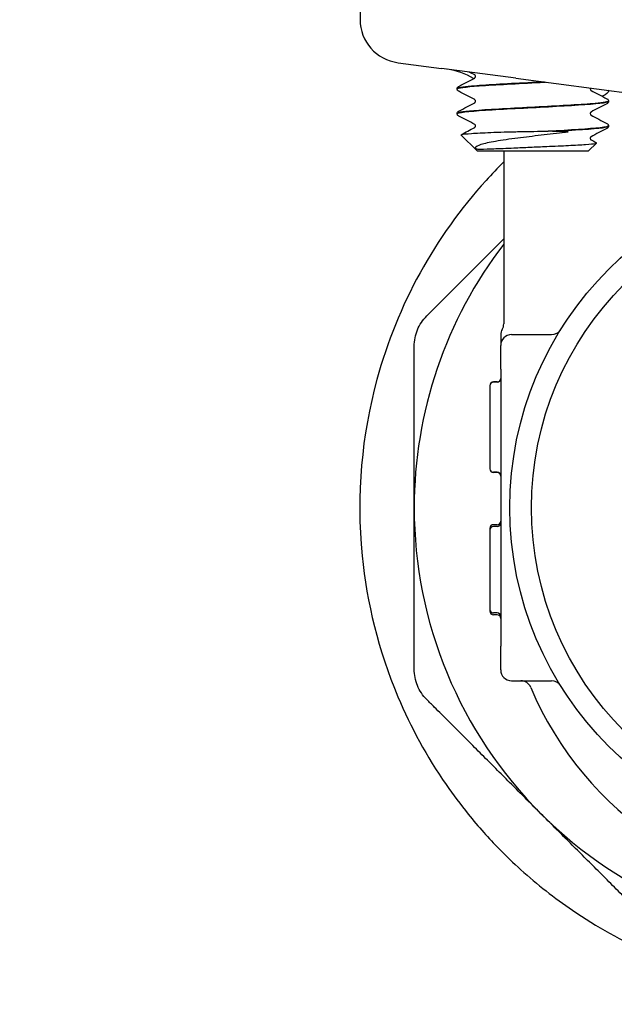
# Model space of a CAD drawing. Header units: inches. Extents: x 18 to 846, y -44 to 561.
# Tile 528 of 642: x 717.19 to 718.91, y 219.21 to 222.05. Entities that reach past the tile are written whole.
import ezdxf

# ---------------------------------------------------------------- set-up
doc = ezdxf.new("R2010")
doc.units = ezdxf.units.IN
doc.header["$LTSCALE"] = 24
doc.header["$MEASUREMENT"] = 0
doc.layers.add('Visible (ANSI)', color=7, linetype='Continuous', lineweight=30)

msp = doc.modelspace()

# ---------------------------------------------------------------- linework, layer by layer
at = {"layer": 'Visible (ANSI)'}
for p, q in [((718.17455, 222.519), (718.17455, 222.05377)), ((718.28434, 221.92955), (718.4095, 221.91307)), ((718.62432, 221.88479), (718.4095, 221.91307)), ((718.62432, 221.88479), (719.01534, 221.83331)), ((718.45488, 221.85437), (718.45488, 221.8537)), ((718.89238, 221.81862), (718.89238, 221.81795)), ((718.45488, 221.78287), (718.45488, 221.7822)), ((718.89238, 221.74712), (718.89238, 221.74645)), ((718.51262, 221.67525), (718.46585, 221.72086)), ((718.7304, 221.73156), (718.7179, 221.73156)), ((718.83463, 221.67525), (718.8575, 221.69755)), ((718.51262, 221.67525), (718.83463, 221.67525)), ((718.58955, 221.67525), (718.58955, 221.17525)), ((718.5808, 221.14319), (718.5808, 221.11275)), ((718.61205, 221.144), (718.72769, 221.144)), ((718.5808, 221.044), (718.5808, 221.11275)), ((718.5808, 221.044), (718.5808, 220.91149)), ((718.57039, 221.0072), (718.55997, 221.0072)), ((718.57039, 221.00659), (718.55997, 221.00659)), ((718.54955, 220.99679), (718.54955, 220.99618)), ((718.54955, 220.99618), (718.54955, 220.87653)), ((718.5808, 220.91149), (718.5808, 220.37652)), ((718.54955, 220.87653), (718.54955, 220.75668)), ((718.54955, 220.75668), (718.54955, 220.75627)), ((718.57039, 220.74626), (718.55997, 220.74626)), ((718.57039, 220.74586), (718.55997, 220.74586)), ((718.54955, 220.58456), (718.54955, 220.57946)), ((718.54955, 220.57949), (718.54955, 220.35033)), ((718.57039, 220.59498), (718.55997, 220.59498)), ((718.57039, 220.58991), (718.55997, 220.58991)), ((718.5808, 220.37652), (718.5808, 220.244)), ((718.54955, 220.35033), (718.54955, 220.34506)), ((718.57039, 220.33991), (718.55997, 220.33991)), ((718.57039, 220.33464), (718.55997, 220.33464)), ((718.5808, 220.17525), (718.5808, 220.244)), ((718.61205, 220.144), (718.72769, 220.144))]:
    msp.add_line(p, q, dxfattribs=at)
for radius in [0.97375, 0.91125]:
    msp.add_circle((719.5808, 220.644), radius, dxfattribs=at)
for centre, radius, start, end in [((730.5808, 230.644), 18.75, 202.078969, 261.558657), ((718.40205, 221.72493), 0.1875, 57.7328, 82.5), ((719.5808, 220.644), 1.25, 142.46676, 180), ((718.5583, 221.17525), 0.03125, 329.31658, 0), ((718.61205, 221.14336), 0.03125, 149.31658, 180), ((718.61205, 221.11275), 0.03125, 90, 180), ((718.72769, 221.17525), 0.03125, 270, 328.08862), ((718.55997, 220.99679), 0.01042, 90, 180), ((718.55997, 220.99618), 0.01042, 90, 180), ((718.57039, 221.01762), 0.01042, 270, 0), ((718.57039, 221.01701), 0.01042, 270, 0), ((718.55997, 220.75668), 0.01042, 180, 270), ((718.55997, 220.75627), 0.01042, 180, 270), ((718.57039, 220.73585), 0.01042, 0, 90), ((718.57039, 220.73544), 0.01042, 0, 90), ((719.5808, 220.644), 1.25, 180, 225), ((718.57039, 220.60539), 0.01042, 270, 0), ((718.57039, 220.60033), 0.01042, 270, 0), ((718.55997, 220.58456), 0.01042, 90, 180), ((718.55997, 220.57949), 0.01042, 90, 180), ((718.55997, 220.35033), 0.01042, 180, 270), ((718.55997, 220.34506), 0.01042, 180, 270), ((718.57039, 220.32949), 0.01042, 0, 90), ((718.57039, 220.32423), 0.01042, 0, 90), ((718.61205, 220.17525), 0.03125, 180, 270), ((718.63873, 220.11275), 0.03125, 22.87693, 90), ((719.5808, 220.51025), 0.99125, 202.87693, 337.12307), ((718.72769, 220.11275), 0.03125, 31.91138, 90), ((719.5808, 220.644), 1.25, 225, 270)]:
    msp.add_arc(centre, radius, start, end, dxfattribs=at)
msp.add_ellipse((718.30066, 222.05348), major_axis=(0.12504, -0.01646), ratio=0.991106, start_param=3.2713412, end_param=4.712389, dxfattribs=at)
for points in [[(718.45958, 221.86117), (718.47493, 221.8692), (718.49028, 221.87724), (718.50561, 221.88529)], [(718.50561, 221.89428), (718.5004, 221.89701), (718.49519, 221.89974), (718.48998, 221.90248)], [(718.83992, 221.85641), (718.83963, 221.85574), (718.83942, 221.85489), (718.83942, 221.85403)], [(718.50561, 221.82278), (718.49028, 221.83083), (718.47493, 221.83886), (718.45958, 221.84689)], [(718.84164, 221.84954), (718.85698, 221.84149), (718.87232, 221.83345), (718.88767, 221.82542)], [(718.45958, 221.78967), (718.47493, 221.7977), (718.49028, 221.80574), (718.50561, 221.81379)], [(718.88767, 221.81114), (718.87232, 221.80311), (718.85698, 221.79508), (718.84164, 221.78703)], [(718.50561, 221.75128), (718.49028, 221.75933), (718.47493, 221.76736), (718.45958, 221.77539)], [(718.84164, 221.77804), (718.85698, 221.76999), (718.87232, 221.76195), (718.88767, 221.75392)], [(718.46619, 221.72163), (718.47934, 221.72851), (718.49248, 221.7354), (718.50561, 221.74229)], [(718.88767, 221.73964), (718.87232, 221.73161), (718.85698, 221.72358), (718.84164, 221.71553)], [(718.84164, 221.70654), (718.8468, 221.70383), (718.85196, 221.70113), (718.85712, 221.69842)]]:
    msp.add_open_spline(points, degree=3, dxfattribs=at)
for points, knots in [([(718.50783, 221.88978), (718.50783, 221.89117), (718.50727, 221.89246), (718.50633, 221.89375), (718.50598, 221.89402), (718.50566, 221.89425), (718.50561, 221.89428), (718.50561, 221.89428)], [0, 0, 0, 0, 0.022828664, 0.022828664, 0.041633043, 0.041633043, 0.054614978, 0.054614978, 0.054614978, 0.054614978]), ([(718.50561, 221.88529), (718.50561, 221.88529), (718.50584, 221.88538), (718.5066, 221.88618), (718.50697, 221.88663), (718.5076, 221.88796), (718.50783, 221.88887), (718.50783, 221.88978)], [0.002645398, 0.002645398, 0.002645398, 0.002645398, 0.027589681, 0.027589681, 0.042171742, 0.042171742, 0.057287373, 0.057287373, 0.057287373, 0.057287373]), ([(718.45488, 221.85439), (718.45494, 221.85585), (718.45549, 221.85722), (718.45673, 221.8591), (718.4574, 221.85971), (718.45856, 221.8606), (718.45908, 221.86091), (718.45958, 221.86117)], [0, 0, 0, 0, 0.020588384, 0.020588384, 0.04017257, 0.04017257, 0.058516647, 0.058516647, 0.058516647, 0.058516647]), ([(718.45958, 221.84689), (718.4588, 221.8473), (718.45796, 221.8478), (718.45656, 221.84925), (718.45606, 221.84989), (718.45523, 221.85154), (718.45493, 221.85259), (718.45488, 221.85367)], [0, 0, 0, 0, 0.028459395, 0.028459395, 0.043235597, 0.043235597, 0.058545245, 0.058545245, 0.058545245, 0.058545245]), ([(718.45492, 221.85367), (718.45502, 221.85666), (718.47833, 221.85965), (718.51894, 221.86264), (718.56435, 221.86598), (718.63053, 221.86932), (718.69446, 221.87266), (718.69973, 221.87294), (718.70497, 221.87321), (718.71017, 221.87349)], [15.7056467, 15.7056467, 15.7056467, 15.7056467, 16.4933178, 16.4933178, 16.4933178, 17.3741612, 17.3741612, 17.3741612, 17.4466642, 17.4466642, 17.4466642, 17.4466642]), ([(718.7065, 221.87396), (718.69088, 221.87314), (718.675, 221.87232), (718.6592, 221.87149), (718.59524, 221.86816), (718.53385, 221.86482), (718.49631, 221.86149), (718.46959, 221.85911), (718.45531, 221.85674), (718.4551, 221.85437)], [-23.7130579, -23.7130579, -23.7130579, -23.7130579, -23.4959687, -23.4959687, -23.4959687, -22.6167864, -22.6167864, -22.6167864, -21.9911486, -21.9911486, -21.9911486, -21.9911486]), ([(718.83942, 221.85403), (718.83942, 221.85265), (718.83999, 221.85136), (718.84092, 221.85007), (718.84127, 221.8498), (718.84159, 221.84957), (718.84165, 221.84954), (718.84165, 221.84954)], [0, 0, 0, 0, 0.022828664, 0.022828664, 0.041633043, 0.041633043, 0.054614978, 0.054614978, 0.054614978, 0.054614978]), ([(718.89031, 221.84977), (718.89178, 221.84958), (718.89247, 221.84878), (718.8921, 221.84421), (718.88595, 221.8378), (718.87473, 221.83296), (718.87433, 221.83279), (718.87392, 221.83262)], [0, 0, 0, 0, 0.08181539, 0.08181539, 0.30693367, 0.30693367, 0.31512174, 0.31512174, 0.31512174, 0.31512174]), ([(718.88767, 221.82542), (718.88845, 221.82502), (718.8893, 221.82452), (718.89069, 221.82307), (718.89119, 221.82243), (718.89202, 221.82078), (718.89233, 221.81973), (718.89238, 221.81864)], [0, 0, 0, 0, 0.028459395, 0.028459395, 0.043235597, 0.043235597, 0.058545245, 0.058545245, 0.058545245, 0.058545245]), ([(718.45488, 221.78217), (718.45488, 221.78223), (718.45488, 221.78229), (718.45489, 221.78234), (718.4557, 221.78569), (718.48662, 221.78904), (718.53687, 221.79239), (718.5871, 221.79574), (718.65566, 221.79909), (718.71865, 221.80243), (718.78161, 221.80578), (718.83777, 221.80913), (718.86754, 221.81247), (718.88378, 221.8143), (718.892, 221.81612), (718.89204, 221.81795)], [9.4224614, 9.4224614, 9.4224614, 9.4224614, 9.4372578, 9.4372578, 9.4372578, 10.320193, 10.320193, 10.320193, 11.2028583, 11.2028583, 11.2028583, 12.0852563, 12.0852563, 12.0852563, 12.5663706, 12.5663706, 12.5663706, 12.5663706]), ([(718.89215, 221.81864), (718.89205, 221.81634), (718.87877, 221.81404), (718.85364, 221.81174), (718.81704, 221.80839), (718.75599, 221.80504), (718.6918, 221.80169), (718.62791, 221.79835), (718.56215, 221.79502), (718.5173, 221.79168), (718.47779, 221.78875), (718.45516, 221.78581), (718.45493, 221.78287)], [-18.8518725, -18.8518725, -18.8518725, -18.8518725, -18.2452653, -18.2452653, -18.2452653, -17.3619241, -17.3619241, -17.3619241, -16.4826805, -16.4826805, -16.4826805, -15.7079633, -15.7079633, -15.7079633, -15.7079633]), ([(718.50783, 221.81828), (718.50783, 221.81967), (718.50727, 221.82096), (718.50633, 221.82225), (718.50598, 221.82252), (718.50566, 221.82275), (718.50561, 221.82278), (718.50561, 221.82278)], [0, 0, 0, 0, 0.022828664, 0.022828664, 0.041633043, 0.041633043, 0.054614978, 0.054614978, 0.054614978, 0.054614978]), ([(718.50561, 221.81379), (718.50561, 221.81379), (718.50584, 221.81388), (718.5066, 221.81468), (718.50697, 221.81513), (718.5076, 221.81646), (718.50783, 221.81737), (718.50783, 221.81828)], [0.002645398, 0.002645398, 0.002645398, 0.002645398, 0.027589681, 0.027589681, 0.042171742, 0.042171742, 0.057287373, 0.057287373, 0.057287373, 0.057287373]), ([(718.89238, 221.81792), (718.89231, 221.81647), (718.89177, 221.8151), (718.89052, 221.81322), (718.88985, 221.81261), (718.8887, 221.81172), (718.88817, 221.81141), (718.88767, 221.81114)], [0, 0, 0, 0, 0.020588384, 0.020588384, 0.04017257, 0.04017257, 0.058516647, 0.058516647, 0.058516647, 0.058516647]), ([(718.45488, 221.78289), (718.45494, 221.78435), (718.45549, 221.78572), (718.45673, 221.7876), (718.4574, 221.78821), (718.45856, 221.7891), (718.45908, 221.78941), (718.45958, 221.78967)], [0, 0, 0, 0, 0.020588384, 0.020588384, 0.04017257, 0.04017257, 0.058516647, 0.058516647, 0.058516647, 0.058516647]), ([(718.45958, 221.77539), (718.4588, 221.7758), (718.45796, 221.7763), (718.45656, 221.77775), (718.45606, 221.77839), (718.45523, 221.78004), (718.45493, 221.78109), (718.45488, 221.78217)], [0, 0, 0, 0, 0.028459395, 0.028459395, 0.043235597, 0.043235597, 0.058545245, 0.058545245, 0.058545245, 0.058545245]), ([(718.84165, 221.78703), (718.84165, 221.78703), (718.84141, 221.78694), (718.84065, 221.78614), (718.84029, 221.78569), (718.83966, 221.78436), (718.83942, 221.78345), (718.83942, 221.78253)], [0.002645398, 0.002645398, 0.002645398, 0.002645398, 0.027589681, 0.027589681, 0.042171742, 0.042171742, 0.057287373, 0.057287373, 0.057287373, 0.057287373]), ([(718.83942, 221.78253), (718.83942, 221.78115), (718.83999, 221.77986), (718.84092, 221.77857), (718.84127, 221.7783), (718.84159, 221.77807), (718.84165, 221.77804), (718.84165, 221.77804)], [0, 0, 0, 0, 0.022828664, 0.022828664, 0.041633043, 0.041633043, 0.054614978, 0.054614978, 0.054614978, 0.054614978]), ([(718.50783, 221.74678), (718.50783, 221.74817), (718.50727, 221.74946), (718.50633, 221.75075), (718.50598, 221.75102), (718.50566, 221.75125), (718.50561, 221.75128), (718.50561, 221.75128)], [0, 0, 0, 0, 0.022828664, 0.022828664, 0.041633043, 0.041633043, 0.054614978, 0.054614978, 0.054614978, 0.054614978]), ([(718.50561, 221.74229), (718.50561, 221.74229), (718.50584, 221.74238), (718.5066, 221.74318), (718.50697, 221.74363), (718.5076, 221.74496), (718.50783, 221.74587), (718.50783, 221.74678)], [0.002645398, 0.002645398, 0.002645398, 0.002645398, 0.027589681, 0.027589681, 0.042171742, 0.042171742, 0.057287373, 0.057287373, 0.057287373, 0.057287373]), ([(718.89203, 221.74714), (718.89207, 221.74532), (718.88392, 221.74349), (718.86772, 221.74166), (718.83787, 221.7383), (718.78129, 221.73493), (718.7179, 221.73156)], [-12.5686872, -12.5686872, -12.5686872, -12.5686872, -12.0870096, -12.0870096, -12.0870096, -11.1993887, -11.1993887, -11.1993887, -11.1993887]), ([(718.7304, 221.73156), (718.79416, 221.735), (718.84898, 221.73843), (718.87486, 221.74186), (718.88638, 221.74339), (718.89206, 221.74492), (718.89202, 221.74645)], [4.9749506, 4.9749506, 4.9749506, 4.9749506, 5.8802797, 5.8802797, 5.8802797, 6.2831853, 6.2831853, 6.2831853, 6.2831853]), ([(718.88767, 221.75392), (718.88845, 221.75352), (718.8893, 221.75302), (718.89069, 221.75157), (718.89119, 221.75093), (718.89202, 221.74928), (718.89233, 221.74823), (718.89238, 221.74714)], [0, 0, 0, 0, 0.028459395, 0.028459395, 0.043235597, 0.043235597, 0.058545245, 0.058545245, 0.058545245, 0.058545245]), ([(718.89238, 221.74642), (718.89231, 221.74497), (718.89177, 221.7436), (718.89052, 221.74172), (718.88985, 221.74111), (718.8887, 221.74022), (718.88817, 221.73991), (718.88767, 221.73964)], [0, 0, 0, 0, 0.020588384, 0.020588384, 0.04017257, 0.04017257, 0.058516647, 0.058516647, 0.058516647, 0.058516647]), ([(718.46585, 221.72086), (718.46537, 221.72133), (718.46615, 221.7218), (718.4724, 221.72324), (718.4819, 221.7242), (718.51049, 221.72613), (718.52943, 221.72709), (718.55179, 221.72805)], [-0.5228503, -0.5228503, -0.5228503, -0.5228503, -0.42146306, -0.42146306, -0.21216858, -0.21216858, 0, 0, 0, 0]), ([(718.76729, 221.72805), (718.74479, 221.72536), (718.72114, 221.72265), (718.67446, 221.71718), (718.65176, 221.71446), (718.60654, 221.70859), (718.58471, 221.70548), (718.54839, 221.69918), (718.53394, 221.69607), (718.5141, 221.68978), (718.50846, 221.68667), (718.50739, 221.68344)], [-0.9073382, -0.9073382, -0.9073382, -0.9073382, -0.72551326, -0.72551326, -0.55061182, -0.55061182, -0.35778862, -0.35778862, -0.17425332, -0.17425332, 0, 0, 0, 0]), ([(718.55179, 221.72805), (718.56401, 221.72857), (718.57721, 221.72903), (718.60529, 221.72987), (718.62014, 221.73023), (718.66263, 221.7311), (718.69078, 221.7315), (718.7179, 221.73156)], [-0.44431555, -0.44431555, -0.44431555, -0.44431555, -0.32882749, -0.32882749, -0.21096916, -0.21096916, 0, 0, 0, 0]), ([(718.7304, 221.73156), (718.75173, 221.73151), (718.76662, 221.73112), (718.77281, 221.73033), (718.77372, 221.7302), (718.77442, 221.72996), (718.77457, 221.7299), (718.7747, 221.7298), (718.77474, 221.72977), (718.77477, 221.72971), (718.77478, 221.72968), (718.77478, 221.72963), (718.77478, 221.72961), (718.77475, 221.72956), (718.77473, 221.72954), (718.77466, 221.72947), (718.77461, 221.72944), (718.77443, 221.72933), (718.77424, 221.72926), (718.77365, 221.72907), (718.77319, 221.72896), (718.77124, 221.72855), (718.76912, 221.72826), (718.76729, 221.72805)], [-0.13908594, -0.13908594, -0.13908594, -0.13908594, -0.04049598, -0.04049598, -0.02905727, -0.02905727, -0.02604998, -0.02604998, -0.0248335, -0.0248335, -0.02414703, -0.02414703, -0.02358262, -0.02358262, -0.02294682, -0.02294682, -0.02195641, -0.02195641, -0.01935369, -0.01935369, -0.01486853, -0.01486853, 0, 0, 0, 0]), ([(718.84165, 221.71553), (718.84165, 221.71553), (718.84141, 221.71544), (718.84065, 221.71464), (718.84029, 221.71419), (718.83966, 221.71286), (718.83942, 221.71195), (718.83942, 221.71103)], [0.002645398, 0.002645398, 0.002645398, 0.002645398, 0.027589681, 0.027589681, 0.042171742, 0.042171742, 0.057287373, 0.057287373, 0.057287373, 0.057287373]), ([(718.83942, 221.71103), (718.83942, 221.70965), (718.83999, 221.70836), (718.84092, 221.70707), (718.84127, 221.7068), (718.84159, 221.70657), (718.84165, 221.70654), (718.84165, 221.70654)], [0, 0, 0, 0, 0.022828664, 0.022828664, 0.041633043, 0.041633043, 0.054614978, 0.054614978, 0.054614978, 0.054614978]), ([(718.50739, 221.68344), (718.50729, 221.68312), (718.50733, 221.68279), (718.50753, 221.68239), (718.50758, 221.6823), (718.50768, 221.68216), (718.50772, 221.68211), (718.50779, 221.68203), (718.50782, 221.68199), (718.50789, 221.68193), (718.50791, 221.6819), (718.50798, 221.68183), (718.50802, 221.6818), (718.5081, 221.68173), (718.50815, 221.68169), (718.50832, 221.68155), (718.50845, 221.68146), (718.50891, 221.68119), (718.50928, 221.68102), (718.5116, 221.68021), (718.51465, 221.67992), (718.5214, 221.67992)], [-0.25215193, -0.25215193, -0.25215193, -0.25215193, -0.19967794, -0.19967794, -0.18722758, -0.18722758, -0.18219412, -0.18219412, -0.17935031, -0.17935031, -0.17701108, -0.17701108, -0.17437616, -0.17437616, -0.17027277, -0.17027277, -0.15860757, -0.15860757, -0.12989843, -0.12989843, 0, 0, 0, 0]), ([(718.5214, 221.67992), (718.53359, 221.67992), (718.54956, 221.68059), (718.57725, 221.68162), (718.59696, 221.68242), (718.61862, 221.68344)], [-0.29459793, -0.29459793, -0.29459793, -0.29459793, -0.17753869, -0.17753869, 0, 0, 0, 0]), ([(718.61862, 221.68344), (718.63357, 221.68415), (718.64929, 221.68484), (718.68152, 221.68624), (718.69786, 221.68694), (718.73625, 221.6886), (718.75757, 221.68956), (718.79607, 221.69149), (718.81278, 221.69245), (718.83924, 221.69438), (718.84862, 221.69533), (718.85729, 221.69701), (718.85847, 221.69772), (718.85712, 221.69842)], [-2.9565185, -2.9565185, -2.9565185, -2.9565185, -2.83328963, -2.83328963, -2.7085326, -2.7085326, -2.53378878, -2.53378878, -2.35616123, -2.35616123, -2.17565081, -2.17565081, -2.04025374, -2.04025374, -2.04025374, -2.04025374]), ([(718.58956, 221.64293), (718.57201, 221.62552), (718.55495, 221.60767), (718.3911, 221.42701), (718.28211, 221.2306), (718.17941, 220.85402), (718.16292, 220.68167), (718.1938, 220.36967), (718.22736, 220.23201), (718.32075, 220.01014), (718.36714, 219.92491), (718.4432, 219.81482), (718.46455, 219.78628), (718.50153, 219.74061), (718.51647, 219.72305), (718.54631, 219.68969), (718.56114, 219.67386), (718.5966, 219.63772), (718.61748, 219.61771), (718.68624, 219.55577), (718.73603, 219.51674), (718.85821, 219.43341), (718.93162, 219.39269), (719.12552, 219.30608), (719.24754, 219.27127), (719.52945, 219.2283), (719.68865, 219.23249), (720.03461, 219.29721), (720.21744, 219.37404), (720.55582, 219.60641), (720.70674, 219.77058), (720.90324, 220.12862), (720.9622, 220.31139), (720.99574, 220.65313), (720.98741, 220.80497), (720.92128, 221.09572), (720.86784, 221.23212), (720.76556, 221.40531), (720.73592, 221.4496), (720.68388, 221.51849), (720.66311, 221.54408), (720.622, 221.59121), (720.60187, 221.61288), (720.57808, 221.63692), (720.57508, 221.63993), (720.57205, 221.64293)], [5.1200673, 5.1200673, 5.1200673, 5.1200673, 5.3468231, 5.3468231, 7.3617835, 7.3617835, 8.8548679, 8.8548679, 10.0043047, 10.0043047, 10.7586975, 10.7586975, 11.0316049, 11.0316049, 11.2075925, 11.2075925, 11.3731003, 11.3731003, 11.594091, 11.594091, 12.0813635, 12.0813635, 12.7424337, 12.7424337, 13.7843745, 13.7843745, 15.1663247, 15.1663247, 16.9519263, 16.9519263, 18.9421313, 18.9421313, 20.5811422, 20.5811422, 21.8118685, 21.8118685, 22.9486809, 22.9486809, 23.3564526, 23.3564526, 23.607837, 23.607837, 23.8332545, 23.8332545, 23.8657217, 23.8657217, 23.8657217, 23.8657217]), ([(718.3308, 221.10999), (718.3308, 221.12661), (718.33428, 221.14324), (718.34636, 221.17242), (718.35566, 221.18663), (718.36742, 221.19838)], [1.29972856, 1.29972856, 1.29972856, 1.29972856, 1.42007803, 1.42007803, 1.54042751, 1.54042751, 1.54042751, 1.54042751]), ([(718.36742, 220.08962), (718.35566, 220.10138), (718.34636, 220.11558), (718.33428, 220.14477), (718.3308, 220.16139), (718.3308, 220.17801)], [1.29972856, 1.29972856, 1.29972856, 1.29972856, 1.42007803, 1.42007803, 1.54042751, 1.54042751, 1.54042751, 1.54042751])]:
    msp.add_open_spline(points, degree=3, knots=knots, dxfattribs=at)
for points, weights in [([(718.36742, 221.19838), (718.48169, 221.31266), (718.58955, 221.42052)], [1.07707509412, 1.06222740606, 1.03221040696]), ([(718.3308, 220.644), (718.3308, 220.86942), (718.3308, 221.10999)], [1, 1.05512060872, 1.07707509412]), ([(718.3308, 220.17801), (718.3308, 220.41858), (718.3308, 220.644)], [1.07707509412, 1.05512060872, 1]), ([(718.69692, 219.76012), (718.53753, 219.91951), (718.36742, 220.08962)], [1, 1.05512060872, 1.07707509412]), ([(719.02643, 219.43061), (718.85632, 219.60072), (718.69692, 219.76012)], [1.07707509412, 1.05512060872, 1])]:
    msp.add_rational_spline(points, weights, degree=2, dxfattribs=at)

doc.saveas('drawing.dxf')
